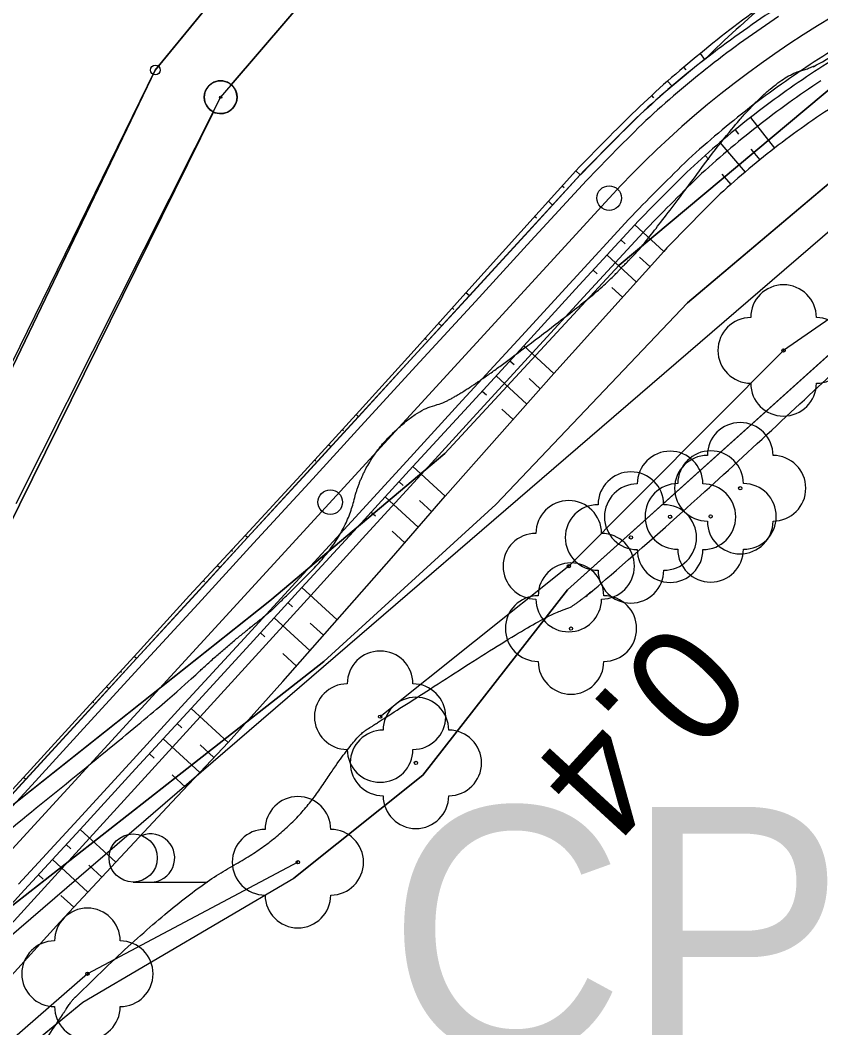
# Model space of a CAD drawing. Extents: x -495905 to -478420, y -1113297 to -1107716.
# Drawn here: x -479658.2 to -479609.4, y -1111505.3 to -1111443.9 of the extents above; entities that cross this region are included whole.
import ezdxf

# ---------------------------------------------------------------- set-up
doc = ezdxf.new("R2010")
doc.units = 0
for name, color, linetype in [('03_PC_OBJEKTY_NÁVRH_PR', 7, 'Continuous'), ('2D_VRSTEVNICE', 7, 'Continuous'), ('C5_HATCH_SLOPE_L', 7, 'Continuous'), ('C5_HATCH_SLOPE_R', 7, 'Continuous'), ('C5_HECTOMETRY', 7, 'Continuous'), ('C5_HLBODY', 7, 'Continuous'), ('C5_HRANA_TELESO', 7, 'Continuous'), ('C5_KORUNA', 7, 'Continuous'), ('C5_OSA', 7, 'Continuous'), ('C5_PRIKOP', 7, 'Continuous'), ('C5_ZPEVKRAJ', 7, 'Continuous'), ('ttp', 7, 'Continuous'), ('VODNÍ PLOCHY', 7, 'Continuous'), ('zamereni', 7, 'Continuous'), ('ZELEN MIMO LES', 7, 'Continuous')]:
    doc.layers.add(name, color=color, linetype=linetype)

msp = doc.modelspace()

# ---------------------------------------------------------------- linework, layer by layer
at = {"layer": '03_PC_OBJEKTY_NÁVRH_PR'}
msp.add_lwpolyline([(-479532.76, -1111425.8), (-479577.85, -1111438.99), (-479605.63, -1111453.98), (-479658.99, -1111499.95), (-479677.28, -1111523.14), (-479684.58, -1111516.64)], dxfattribs=at)
at = {"layer": '2D_VRSTEVNICE'}
for points in [[(-479673.316, -1111502.635), (-479669.011, -1111495.109), (-479667.665, -1111498.616), (-479667.33, -1111499.49), (-479663.585, -1111497.185), (-479663.259, -1111496.837), (-479649.237, -1111485.473), (-479646.093, -1111482.491), (-479642.915, -1111479.936), (-479642.641, -1111479.679), (-479638.397, -1111475.461), (-479637.279, -1111470.911), (-479634.008, -1111467.615), (-479631.776, -1111467.166), (-479623.796, -1111461.138), (-479622.028, -1111459.535), (-479621.481, -1111458.944), (-479619.991, -1111457.435), (-479612.672, -1111447.554), (-479608.464, -1111446.41), (-479602.13, -1111440.493), (-479601.18, -1111436.373), (-479599.8, -1111435.81), (-479581.64, -1111428.571), (-479573.165, -1111427.502), (-479555.84, -1111426.77), (-479553.258, -1111426.422), (-479551.911, -1111426.147), (-479539.825, -1111424.155), (-479535.179, -1111422.506), (-479532.9, -1111421.475), (-479531.636, -1111420.66)], [(-479654.773, -1111503.422), (-479648.636, -1111497.318), (-479641.723, -1111493.537), (-479637.854, -1111487.657), (-479636.418, -1111486.742), (-479625.847, -1111479.943), (-479624.092, -1111479.734), (-479603.025, -1111460.212), (-479602.135, -1111459.337), (-479601.513, -1111457.542), (-479598.219, -1111451.246), (-479595.44, -1111449.628), (-479594.777, -1111449.242), (-479582.909, -1111442.505), (-479582.558, -1111442.205), (-479582.196, -1111442.263), (-479568.582, -1111439.109)], [(-479690.125, -1111554.872), (-479681, -1111544.04), (-479674.859, -1111536.75), (-479662.052, -1111513.82), (-479660.134, -1111511.287), (-479655.93, -1111505.046), (-479654.925, -1111503.488), (-479654.773, -1111503.422)]]:
    msp.add_open_spline(points, degree=2, dxfattribs=at)
at = {"layer": 'C5_HATCH_SLOPE_L'}
for p, q in [((-479616.445, -1111446.302), (-479616.726, -1111445.943)), ((-479617.598, -1111446.94), (-479617.733, -1111446.775)), ((-479617.458, -1111447.112), (-479617.461, -1111447.108)), ((-479618.454, -1111447.943), (-479618.722, -1111447.628)), ((-479619.566, -1111448.644), (-479619.693, -1111448.501)), ((-479619.432, -1111448.794), (-479619.435, -1111448.79)), ((-479624.041, -1111453.343), (-479624.312, -1111453.094)), ((-479625.022, -1111454.14), (-479625.15, -1111454.022)), ((-479624.886, -1111454.265), (-479624.89, -1111454.262)), ((-479625.731, -1111455.186), (-479625.988, -1111454.95)), ((-479626.704, -1111455.989), (-479626.825, -1111455.878)), ((-479626.576, -1111456.107), (-479626.58, -1111456.104)), ((-479630.801, -1111460.713), (-479631.009, -1111460.522)), ((-479631.748, -1111461.54), (-479631.842, -1111461.454)), ((-479631.645, -1111461.634), (-479631.649, -1111461.63)), ((-479632.49, -1111462.555), (-479632.675, -1111462.386)), ((-479633.425, -1111463.394), (-479633.507, -1111463.318)), ((-479633.335, -1111463.476), (-479633.339, -1111463.472)), ((-479637.56, -1111468.082), (-479637.7, -1111467.954)), ((-479638.478, -1111468.936), (-479638.544, -1111468.876)), ((-479638.405, -1111469.003), (-479638.409, -1111469)), ((-479639.25, -1111469.924), (-479639.388, -1111469.798)), ((-479640.168, -1111470.779), (-479640.233, -1111470.719)), ((-479640.095, -1111470.845), (-479640.099, -1111470.842)), ((-479644.32, -1111475.451), (-479644.474, -1111475.31)), ((-479645.246, -1111476.298), (-479645.321, -1111476.229)), ((-479645.165, -1111476.372), (-479645.168, -1111476.369)), ((-479646.01, -1111477.294), (-479646.169, -1111477.148)), ((-479646.939, -1111478.138), (-479647.016, -1111478.067)), ((-479646.855, -1111478.215), (-479646.858, -1111478.212)), ((-479651.08, -1111482.82), (-479651.229, -1111482.684)), ((-479652.002, -1111483.67), (-479652.072, -1111483.606)), ((-479651.925, -1111483.742), (-479651.928, -1111483.738)), ((-479652.77, -1111484.663), (-479652.916, -1111484.528)), ((-479653.691, -1111485.514), (-479653.76, -1111485.45)), ((-479653.615, -1111485.584), (-479653.618, -1111485.58)), ((-479657.839, -1111490.19), (-479657.98, -1111490.061))]:
    msp.add_line(p, q, dxfattribs=at)
at = {"layer": 'C5_HATCH_SLOPE_R'}
for p, q in [((-479613.671, -1111449.845), (-479612.21, -1111451.711)), ((-479614.61, -1111450.596), (-479614.394, -1111450.862)), ((-479615.534, -1111451.367), (-479613.999, -1111453.168)), ((-479613.645, -1111451.778), (-479613.112, -1111452.43)), ((-479616.441, -1111452.157), (-479616.213, -1111452.413)), ((-479615.428, -1111453.296), (-479614.87, -1111453.924)), ((-479620.725, -1111456.385), (-479618.959, -1111458.005)), ((-479621.57, -1111457.306), (-479621.318, -1111457.537)), ((-479622.415, -1111458.228), (-479620.632, -1111459.862)), ((-479620.431, -1111458.351), (-479619.796, -1111458.934)), ((-479623.26, -1111459.149), (-479623.008, -1111459.379)), ((-479622.113, -1111460.2), (-479621.469, -1111460.791)), ((-479627.484, -1111463.755), (-479625.648, -1111465.439)), ((-479628.329, -1111464.676), (-479628.078, -1111464.906)), ((-479629.174, -1111465.597), (-479627.31, -1111467.307)), ((-479627.153, -1111465.754), (-479626.479, -1111466.373)), ((-479630.019, -1111466.518), (-479629.767, -1111466.749)), ((-479628.828, -1111467.61), (-479628.141, -1111468.241)), ((-479634.244, -1111471.124), (-479632.278, -1111472.928)), ((-479635.089, -1111472.045), (-479634.832, -1111472.28)), ((-479635.934, -1111472.966), (-479633.916, -1111474.817)), ((-479633.836, -1111473.194), (-479633.097, -1111473.872)), ((-479636.779, -1111473.887), (-479636.519, -1111474.125)), ((-479635.498, -1111475.062), (-479634.736, -1111475.762)), ((-479641.004, -1111478.493), (-479638.855, -1111480.464)), ((-479641.849, -1111479.414), (-479641.582, -1111479.66)), ((-479642.694, -1111480.335), (-479640.509, -1111482.339)), ((-479640.498, -1111480.654), (-479639.682, -1111481.402)), ((-479643.539, -1111481.257), (-479643.268, -1111481.504)), ((-479642.167, -1111482.514), (-479641.336, -1111483.277)), ((-479647.764, -1111485.862), (-479645.509, -1111487.931)), ((-479648.609, -1111486.783), (-479648.33, -1111487.038)), ((-479649.454, -1111487.705), (-479647.219, -1111489.755)), ((-479647.208, -1111488.068), (-479646.364, -1111488.843)), ((-479650.298, -1111488.626), (-479650.017, -1111488.884)), ((-479648.905, -1111489.904), (-479648.074, -1111490.667)), ((-479654.523, -1111493.232), (-479652.348, -1111495.227)), ((-479655.368, -1111494.153), (-479655.079, -1111494.418)), ((-479656.213, -1111495.074), (-479654.054, -1111497.055)), ((-479653.996, -1111495.412), (-479653.201, -1111496.141)), ((-479657.058, -1111495.995), (-479656.766, -1111496.263)), ((-479655.69, -1111497.25), (-479654.906, -1111497.969))]:
    msp.add_line(p, q, dxfattribs=at)
at = {"layer": 'C5_HECTOMETRY'}
msp.add_circle((-479639.282, -1111473.288), 0.75, dxfattribs=at)
msp.add_circle((-479639.282, -1111473.288), 0.75, dxfattribs=at)
at = {"layer": 'C5_HLBODY'}
msp.add_circle((-479622.283, -1111454.755), 0.75, dxfattribs=at)
msp.add_circle((-479622.283, -1111454.755), 0.75, dxfattribs=at)
at = {"layer": 'C5_HRANA_TELESO'}
for p, q in [((-479627.663, -1111456.806), (-479624.312, -1111453.094)), ((-479631.009, -1111460.522), (-479627.663, -1111456.806)), ((-479622.306, -1111461.72), (-479618.959, -1111458.005)), ((-479634.34, -1111464.251), (-479631.009, -1111460.522)), ((-479625.648, -1111465.439), (-479622.306, -1111461.72)), ((-479637.7, -1111467.954), (-479634.34, -1111464.251)), ((-479628.971, -1111469.175), (-479625.648, -1111465.439)), ((-479641.077, -1111471.641), (-479637.7, -1111467.954)), ((-479632.278, -1111472.928), (-479628.971, -1111469.175)), ((-479644.474, -1111475.31), (-479641.077, -1111471.641)), ((-479635.555, -1111476.706), (-479632.278, -1111472.928)), ((-479647.864, -1111478.985), (-479644.474, -1111475.31)), ((-479638.855, -1111480.464), (-479635.555, -1111476.706)), ((-479651.229, -1111482.684), (-479647.864, -1111478.985)), ((-479642.163, -1111484.215), (-479638.855, -1111480.464)), ((-479654.604, -1111486.372), (-479651.229, -1111482.684)), ((-479645.509, -1111487.931), (-479642.163, -1111484.215)), ((-479657.98, -1111490.061), (-479654.604, -1111486.372)), ((-479648.929, -1111491.579), (-479645.509, -1111487.931)), ((-479661.355, -1111493.75), (-479657.98, -1111490.061)), ((-479652.348, -1111495.227), (-479648.929, -1111491.579)), ((-479655.759, -1111498.883), (-479652.348, -1111495.227)), ((-479659.117, -1111502.588), (-479655.759, -1111498.883))]:
    msp.add_line(p, q, dxfattribs=at)
for centre, radius, start, end in [((-479576.565, -1111494.201), 62.783, 124.99058, 129.76734), ((-479577.312, -1111494.659), 62.664, 128.97482, 133.75007), ((-479489.043, -1111583.463), 187.867, 134.46783, 136.05695), ((-479578.447, -1111495.584), 55.36, 122.80527, 127.58009), ((-479578.136, -1111495.372), 55.383, 127.96926, 132.74392), ((-479498.561, -1111572.521), 166.162, 134.83983, 136.43449)]:
    msp.add_arc(centre, radius, start, end, dxfattribs=at)
at = {"layer": 'C5_KORUNA'}
for p, q in [((-479627.421, -1111457.028), (-479624.041, -1111453.343)), ((-479624.104, -1111460.07), (-479620.725, -1111456.385)), ((-479630.801, -1111460.713), (-479627.421, -1111457.028)), ((-479627.484, -1111463.755), (-479624.104, -1111460.07)), ((-479634.18, -1111464.397), (-479630.801, -1111460.713)), ((-479630.864, -1111467.439), (-479627.484, -1111463.755)), ((-479637.56, -1111468.082), (-479634.18, -1111464.397)), ((-479634.244, -1111471.124), (-479630.864, -1111467.439)), ((-479640.94, -1111471.767), (-479637.56, -1111468.082)), ((-479637.624, -1111474.808), (-479634.244, -1111471.124)), ((-479644.32, -1111475.451), (-479640.94, -1111471.767)), ((-479641.004, -1111478.493), (-479637.624, -1111474.808)), ((-479647.7, -1111479.136), (-479644.32, -1111475.451)), ((-479644.384, -1111482.178), (-479641.004, -1111478.493)), ((-479651.08, -1111482.82), (-479647.7, -1111479.136)), ((-479647.764, -1111485.862), (-479644.384, -1111482.178)), ((-479654.46, -1111486.505), (-479651.08, -1111482.82)), ((-479651.143, -1111489.547), (-479647.764, -1111485.862)), ((-479657.839, -1111490.19), (-479654.46, -1111486.505)), ((-479654.523, -1111493.232), (-479651.143, -1111489.547)), ((-479661.219, -1111493.874), (-479657.839, -1111490.19)), ((-479657.903, -1111496.916), (-479654.523, -1111493.232)), ((-479661.283, -1111500.601), (-479657.903, -1111496.916))]:
    msp.add_line(p, q, dxfattribs=at)
for centre, radius, start, end in [((-479578.067, -1111495.314), 62.25, 123.28763, 128.06227), ((-479578.067, -1111495.314), 57.75, 118.51297, 123.28762), ((-479578.067, -1111495.314), 62.25, 128.06227, 132.83692), ((-479578.067, -1111495.314), 57.75, 123.28762, 128.06227), ((-479489.671, -1111583.037), 186.75, 134.42502, 136.01446), ((-479578.067, -1111495.314), 57.75, 128.06227, 132.83691), ((-479496.054, -1111576.689), 173.25, 134.42825, 136.02122)]:
    msp.add_arc(centre, radius, start, end, dxfattribs=at)
at = {"layer": 'C5_OSA'}
msp.add_line((-479663.832, -1111500.051), (-479622.283, -1111454.755), dxfattribs=at)
msp.add_arc((-479578.067, -1111495.314), 60, 105.93368, 137.47016, dxfattribs=at)
at = {"layer": 'C5_PRIKOP'}
for p, q in [((-479627.428, -1111457.021), (-479624.048, -1111453.337)), ((-479630.808, -1111460.706), (-479627.428, -1111457.021)), ((-479623.603, -1111460.53), (-479620.221, -1111456.847)), ((-479634.188, -1111464.391), (-479630.808, -1111460.706)), ((-479626.983, -1111464.215), (-479623.603, -1111460.53)), ((-479637.568, -1111468.075), (-479634.188, -1111464.391)), ((-479630.36, -1111467.902), (-479626.983, -1111464.215)), ((-479640.947, -1111471.76), (-479637.568, -1111468.075)), ((-479633.733, -1111471.593), (-479630.36, -1111467.902)), ((-479644.327, -1111475.444), (-479640.947, -1111471.76)), ((-479637.103, -1111475.287), (-479633.733, -1111471.593)), ((-479647.707, -1111479.129), (-479644.327, -1111475.444)), ((-479640.472, -1111478.981), (-479637.103, -1111475.287)), ((-479651.087, -1111482.814), (-479647.707, -1111479.129)), ((-479643.841, -1111482.676), (-479640.472, -1111478.981)), ((-479654.467, -1111486.498), (-479651.087, -1111482.814)), ((-479647.21, -1111486.37), (-479643.841, -1111482.676)), ((-479657.847, -1111490.183), (-479654.467, -1111486.498)), ((-479650.579, -1111490.065), (-479647.21, -1111486.37)), ((-479661.227, -1111493.868), (-479657.847, -1111490.183)), ((-479653.948, -1111493.76), (-479650.579, -1111490.065)), ((-479657.317, -1111497.454), (-479653.948, -1111493.76)), ((-479660.686, -1111501.149), (-479657.317, -1111497.454))]:
    msp.add_line(p, q, dxfattribs=at)
for centre, radius, start, end in [((-479572.483, -1111490.798), 62.561, 129.84664, 134.65292), ((-479578.067, -1111495.314), 62.26, 128.06227, 132.83692), ((-479578.084, -1111495.326), 57.063, 123.26722, 128.04187), ((-479489.657, -1111583.051), 186.78, 134.42502, 136.01445), ((-479578.082, -1111495.327), 57.065, 128.04206, 132.8167), ((-479497.068, -1111575.765), 171.197, 134.40859, 136.00218)]:
    msp.add_arc(centre, radius, start, end, dxfattribs=at)
at = {"layer": 'C5_ZPEVKRAJ'}
for p, q in [((-479627.052, -1111457.366), (-479623.672, -1111453.681)), ((-479624.473, -1111459.732), (-479621.093, -1111456.047)), ((-479630.432, -1111461.051), (-479627.052, -1111457.366)), ((-479627.853, -1111463.417), (-479624.473, -1111459.732)), ((-479633.812, -1111464.735), (-479630.432, -1111461.051)), ((-479631.233, -1111467.101), (-479627.853, -1111463.417)), ((-479637.192, -1111468.42), (-479633.812, -1111464.735)), ((-479634.613, -1111470.786), (-479631.233, -1111467.101)), ((-479640.572, -1111472.105), (-479637.192, -1111468.42)), ((-479637.992, -1111474.47), (-479634.613, -1111470.786)), ((-479643.952, -1111475.789), (-479640.572, -1111472.105)), ((-479641.372, -1111478.155), (-479637.992, -1111474.47)), ((-479647.331, -1111479.474), (-479643.952, -1111475.789)), ((-479644.752, -1111481.84), (-479641.372, -1111478.155)), ((-479650.711, -1111483.158), (-479647.331, -1111479.474)), ((-479648.132, -1111485.524), (-479644.752, -1111481.84)), ((-479654.091, -1111486.843), (-479650.711, -1111483.158)), ((-479651.512, -1111489.209), (-479648.132, -1111485.524)), ((-479657.471, -1111490.528), (-479654.091, -1111486.843)), ((-479654.892, -1111492.894), (-479651.512, -1111489.209)), ((-479660.851, -1111494.212), (-479657.471, -1111490.528)), ((-479658.272, -1111496.578), (-479654.892, -1111492.894))]:
    msp.add_line(p, q, dxfattribs=at)
for centre, radius, start, end in [((-479578.067, -1111495.314), 61.75, 123.28763, 128.06227), ((-479578.067, -1111495.314), 58.25, 118.51297, 123.28762), ((-479578.067, -1111495.314), 61.75, 128.06227, 132.83692), ((-479578.067, -1111495.314), 58.25, 123.28762, 128.06227), ((-479490.381, -1111582.332), 185.25, 134.42536, 136.01517), ((-479578.067, -1111495.314), 58.25, 128.06227, 132.83692), ((-479495.345, -1111577.394), 174.75, 134.42787, 136.02042)]:
    msp.add_arc(centre, radius, start, end, dxfattribs=at)
at = {"layer": 'ttp'}
for points in [[(-479674.545, -1111507.162), (-479664.17, -1111496.13), (-479642.97, -1111479.31), (-479632.3, -1111470.33), (-479621.67, -1111458.84), (-479608.24, -1111447.6), (-479597.3, -1111440.18), (-479584.05, -1111434.01), (-479571.14, -1111430.67), (-479553.29, -1111426.12), (-479540.84, -1111421.91), (-479534.37, -1111418.65), (-479507.92, -1111398.36), (-479494.99, -1111388.29), (-479481.09, -1111374.03), (-479472.9, -1111363.16), (-479490.439, -1111346.802)], [(-479629.781, -1111429.739), (-479645.309, -1111447.851)], [(-479646.403, -1111449.507), (-479674.787, -1111506.993)]]:
    msp.add_lwpolyline(points, dxfattribs=at)
for start, end in [(0, 49.3915), (243.72175, 0)]:
    msp.add_arc((-479645.96, -1111448.61), 1, start, end, dxfattribs=at)
at = {"layer": 'VODNÍ PLOCHY'}
msp.add_lwpolyline([(-479715.95, -1111559.84), (-479705.9, -1111550.01), (-479686.32, -1111523.12), (-479678.47, -1111506.3), (-479649.94, -1111446.95), (-479631.7, -1111424.73), (-479615.49, -1111414.94), (-479544.51, -1111387.73), (-479525.48, -1111376.2), (-479494.51, -1111344.32), (-479482.26, -1111323.84), (-479473.65, -1111303.61), (-479466.19, -1111271.71), (-479459.029, -1111241.243)], dxfattribs=at)
at = {"layer": 'zamereni'}
for p, q in [((-479649.94, -1111446.95), (-479631.7, -1111424.73)), ((-479629.13, -1111428.98), (-479645.96, -1111448.61)), ((-479661.88, -1111471.33), (-479649.94, -1111446.95)), ((-479608.24, -1111447.6), (-479621.67, -1111458.84)), ((-479645.96, -1111448.61), (-479658.44, -1111473.38)), ((-479617.51, -1111461.13), (-479605.94, -1111451.36)), ((-479603.25, -1111458.24), (-479611.66, -1111464.04)), ((-479621.67, -1111458.84), (-479632.3, -1111470.33)), ((-479602.79, -1111458.81), (-479624.83, -1111478.64)), ((-479629.18, -1111473.43), (-479617.51, -1111461.13)), ((-479611.66, -1111464.04), (-479624.75, -1111477.19)), ((-479611.66, -1111464.04), (-479611.66, -1111464.04)), ((-479632.3, -1111470.33), (-479642.97, -1111479.31)), ((-479614.3, -1111472.44), (-479614.3, -1111472.44)), ((-479639.68, -1111483), (-479629.18, -1111473.43)), ((-479618.57, -1111474.18), (-479618.57, -1111474.18)), ((-479616.1, -1111474.16), (-479616.1, -1111474.16)), ((-479620.96, -1111475.44), (-479620.96, -1111475.44)), ((-479624.75, -1111477.19), (-479636.24, -1111486.36)), ((-479624.75, -1111477.19), (-479624.75, -1111477.19)), ((-479624.83, -1111478.64), (-479633.64, -1111489.93)), ((-479642.97, -1111479.31), (-479664.17, -1111496.13)), ((-479624.61, -1111480.99), (-479624.61, -1111480.99)), ((-479661.83, -1111500.35), (-479639.68, -1111483)), ((-479636.24, -1111486.36), (-479636.24, -1111486.36)), ((-479634.06, -1111489.18), (-479634.06, -1111489.18)), ((-479633.64, -1111489.93), (-479641.49, -1111496.2)), ((-479641.25, -1111495.23), (-479654.08, -1111502.03)), ((-479641.25, -1111495.23), (-479641.25, -1111495.23)), ((-479654.35, -1111503.75), (-479641.49, -1111496.2)), ((-479651.29, -1111496.44), (-479646.756, -1111496.44)), ((-479654.08, -1111502.03), (-479662.04, -1111508.93)), ((-479654.08, -1111502.03), (-479654.08, -1111502.03)), ((-479662.25, -1111510.23), (-479654.35, -1111503.75))]:
    msp.add_line(p, q, dxfattribs=at)
for centre, radius in [((-479649.94, -1111446.95), 0.3), ((-479645.96, -1111448.61), 1), ((-479645.96, -1111448.61), 0.0655), ((-479611.66, -1111464.04), 0.1), ((-479614.3, -1111472.44), 0.1), ((-479618.57, -1111474.18), 0.1), ((-479616.1, -1111474.16), 0.1), ((-479620.96, -1111475.44), 0.1), ((-479624.75, -1111477.19), 0.1), ((-479624.61, -1111480.99), 0.1), ((-479636.24, -1111486.36), 0.1), ((-479634.06, -1111489.18), 0.1), ((-479651.289, -1111494.973), 1.467), ((-479641.25, -1111495.23), 0.1), ((-479654.08, -1111502.03), 0.1)]:
    msp.add_circle(centre, radius, dxfattribs=at)
for centre, radius, start, end in [((-479611.66, -1111462.04), 2, 0, 180), ((-479613.66, -1111464.04), 2, 90, 270), ((-479609.66, -1111464.04), 2, 270, 90), ((-479611.66, -1111466.04), 2, 180, 0), ((-479614.3, -1111470.44), 2, 0, 180), ((-479618.57, -1111472.18), 2, 0, 180), ((-479616.1, -1111472.16), 2, 0, 180), ((-479616.3, -1111472.44), 2, 90, 270), ((-479612.3, -1111472.44), 2, 270, 90), ((-479620.96, -1111473.44), 2, 0, 180), ((-479620.57, -1111474.18), 2, 90, 270), ((-479618.1, -1111474.16), 2, 90, 270), ((-479616.57, -1111474.18), 2, 270, 90), ((-479614.1, -1111474.16), 2, 270, 90), ((-479624.75, -1111475.19), 2, 0, 180), ((-479622.96, -1111475.44), 2, 90, 270), ((-479618.96, -1111475.44), 2, 270, 90), ((-479614.3, -1111474.44), 2, 180, 0), ((-479626.75, -1111477.19), 2, 90, 270), ((-479622.75, -1111477.19), 2, 270, 90), ((-479618.57, -1111476.18), 2, 180, 0), ((-479616.1, -1111476.16), 2, 180, 0), ((-479624.61, -1111478.99), 2, 0, 180), ((-479620.96, -1111477.44), 2, 180, 0), ((-479626.61, -1111480.99), 2, 90, 270), ((-479624.75, -1111479.19), 2, 180, 0), ((-479622.61, -1111480.99), 2, 270, 90), ((-479636.24, -1111484.36), 2, 0, 180), ((-479624.61, -1111482.99), 2, 180, 0), ((-479638.24, -1111486.36), 2, 90, 270), ((-479634.24, -1111486.36), 2, 270, 90), ((-479634.06, -1111487.18), 2, 0, 180), ((-479636.06, -1111489.18), 2, 90, 270), ((-479632.06, -1111489.18), 2, 270, 90), ((-479636.24, -1111488.36), 2, 180, 0), ((-479634.06, -1111491.18), 2, 180, 0), ((-479641.25, -1111493.23), 2, 0, 180), ((-479650.223, -1111494.973), 1.467, 270, 111.324), ((-479643.25, -1111495.23), 2, 90, 270), ((-479639.25, -1111495.23), 2, 270, 90), ((-479641.25, -1111497.23), 2, 180, 0), ((-479654.08, -1111500.03), 2, 0, 180), ((-479656.08, -1111502.03), 2, 90, 270), ((-479652.08, -1111502.03), 2, 270, 90), ((-479654.08, -1111504.03), 2, 180, 0)]:
    msp.add_arc(centre, radius, start, end, dxfattribs=at)
at = {"layer": 'ZELEN MIMO LES'}
for points in [[(-479459.029, -1111241.243), (-479466.19, -1111271.71), (-479473.65, -1111303.61), (-479482.26, -1111323.84), (-479494.51, -1111344.32), (-479525.48, -1111376.2), (-479544.51, -1111387.73), (-479615.49, -1111414.94), (-479631.7, -1111424.73), (-479649.94, -1111446.95), (-479678.47, -1111506.3), (-479686.32, -1111523.12), (-479675.819, -1111508.698)], [(-479505.39, -1111404.33), (-479530.21, -1111427.97), (-479536.33, -1111430.88), (-479552.82, -1111430.5), (-479570.22, -1111434.96), (-479583.09, -1111438.64), (-479593.79, -1111443.76), (-479605.94, -1111451.36), (-479617.51, -1111461.13), (-479629.18, -1111473.43), (-479639.68, -1111483), (-479661.83, -1111500.35), (-479671.31, -1111511.34), (-479682.85, -1111526.05), (-479703.17, -1111552.76), (-479723.51, -1111575.19)], [(-479705.05, -1111560.94), (-479681.46, -1111529.83), (-479662.25, -1111510.23), (-479654.35, -1111503.75), (-479641.49, -1111496.2), (-479633.64, -1111489.93), (-479624.83, -1111478.64), (-479602.79, -1111458.81), (-479595.13, -1111451.2), (-479582.52, -1111442.46), (-479552.07, -1111437.12), (-479538.77, -1111437.14), (-479529.87, -1111433.85), (-479504.84, -1111411.26)], [(-479645.309, -1111447.851), (-479629.781, -1111429.739)], [(-479674.787, -1111506.993), (-479646.403, -1111449.507)]]:
    msp.add_lwpolyline(points, dxfattribs=at)
for start, end in [(49.3915, 180), (180, 243.72175)]:
    msp.add_arc((-479645.96, -1111448.61), 1, start, end, dxfattribs=at)

# ---------------------------------------------------------------- texts
at = {"layer": '03_PC_OBJEKTY_NÁVRH_PR'}
msp.add_text('CP8', height=15, dxfattribs=at).set_placement((-479635.8, -1111506.86))
at = {"layer": 'C5_HECTOMETRY'}
msp.add_text('0.4', height=7, rotation=227.42454, dxfattribs=at).set_placement((-479618.426, -1111480.149))

doc.saveas('drawing.dxf')
